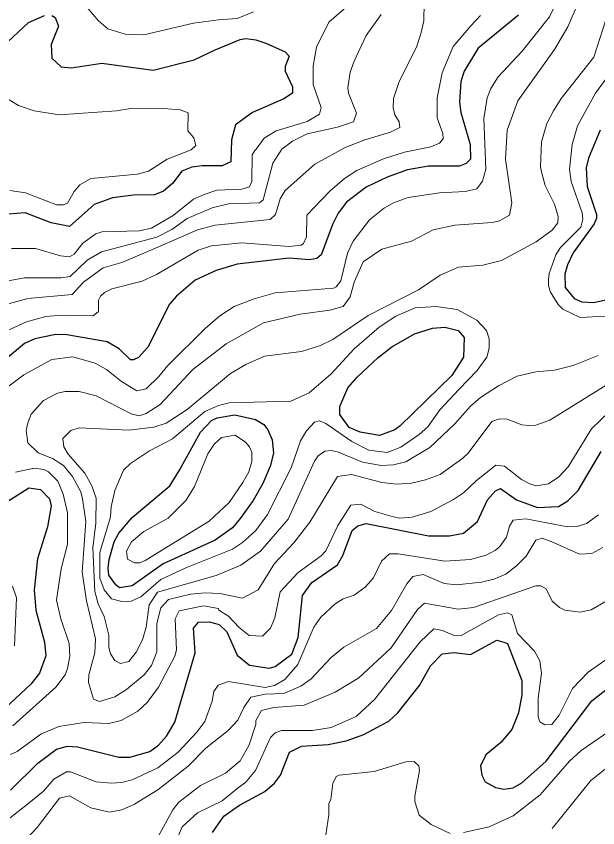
# Model space of a CAD drawing. Extents: x 423 to 448.8, y 7456.3 to 7484.
# Drawn here: x 431.68 to 432.836, y 7481.165 to 7482.78 of the extents above; entities that cross this region are included whole.
import ezdxf

# ---------------------------------------------------------------- set-up
doc = ezdxf.new("R2010")
doc.units = 0
doc.header["$LTSCALE"] = 0.032
doc.layers.add('1', color=7, linetype='Continuous', lineweight=25)
doc.layers.add('2', color=7, linetype='Continuous', lineweight=13)

msp = doc.modelspace()

# ---------------------------------------------------------------- linework, layer by layer
at = {"layer": '1'}
for points in [[(431.5839, 7482.7924), (431.597, 7482.7723), (431.6187, 7482.7267), (431.6334, 7482.7135), (431.645, 7482.7135), (431.6535, 7482.7197), (431.7046, 7482.7669), (431.7363, 7482.7808)], [(431.751, 7482.7808), (431.7572, 7482.777), (431.7641, 7482.76), (431.7494, 7482.7236), (431.7509, 7482.6965), (431.7695, 7482.6787), (431.7897, 7482.6772), (431.85, 7482.6865), (431.9521, 7482.6725), (432.0341, 7482.6926), (432.0758, 7482.7127), (432.1253, 7482.7336), (432.1362, 7482.7352), (432.1563, 7482.7329), (432.1764, 7482.7259), (432.215, 7482.7089), (432.2228, 7482.7004), (432.215, 7482.6795), (432.215, 7482.6702), (432.229, 7482.6393), (432.229, 7482.6269), (432.212, 7482.6153), (432.1501, 7482.5882), (432.116, 7482.5635), (432.1083, 7482.5341), (432.1067, 7482.49), (432.0898, 7482.4823), (432.0495, 7482.4823), (432.0294, 7482.4792), (432.0093, 7482.4714), (431.9907, 7482.4467), (431.9729, 7482.432), (431.9552, 7482.4243), (431.9134, 7482.4235), (431.8716, 7482.4181), (431.8353, 7482.4049), (431.7858, 7482.3616), (431.7494, 7482.3686), (431.6976, 7482.3887), (431.6473, 7482.3848)], [(432.6783, 7482.7816), (432.5987, 7482.7159), (432.5708, 7482.6702), (432.5638, 7482.6501), (432.5616, 7482.6084), (432.5638, 7482.5882), (432.5824, 7482.5248), (432.5832, 7482.4954), (432.5747, 7482.4869), (432.5616, 7482.4815), (432.4997, 7482.4815), (432.4579, 7482.4738), (432.4177, 7482.4598), (432.3759, 7482.4397), (432.3365, 7482.4095), (432.3202, 7482.3879), (432.3094, 7482.367), (432.2862, 7482.3052), (432.2778, 7482.298), (432.263, 7482.2951), (432.2228, 7482.2982), (432.1191, 7482.2866), (432.0774, 7482.2742), (432.0356, 7482.2548), (431.9984, 7482.2231), (431.9845, 7482.2069), (431.942, 7482.1211), (431.9234, 7482.1009), (431.9134, 7482.0963), (431.9072, 7482.0963)], [(432.8407, 7482.5527), (432.8176, 7482.497), (432.8129, 7482.4784), (432.8152, 7482.4413), (432.8338, 7482.3856), (432.8338, 7482.3779), (432.8292, 7482.367), (432.7874, 7482.309), (432.7758, 7482.2851), (432.7704, 7482.2665), (432.7712, 7482.2401), (432.789, 7482.2185), (432.8044, 7482.2116), (432.8276, 7482.21), (432.9205, 7482.2301)], [(431.9072, 7482.0963), (431.8848, 7482.118), (431.8608, 7482.1319), (431.7804, 7482.1458), (431.7587, 7482.1466), (431.7169, 7482.1381), (431.6968, 7482.1288), (431.6597, 7482.0978)], [(431.669, 7481.2401), (431.7231, 7481.2942), (431.7603, 7481.3221), (431.7819, 7481.3275), (431.802, 7481.3267), (431.884, 7481.3058), (431.9057, 7481.3058), (431.9459, 7481.3174), (431.9629, 7481.3298), (431.9791, 7481.3476), (431.9953, 7481.3754), (432.0356, 7481.5131), (432.0325, 7481.5626), (432.0426, 7481.5742), (432.0635, 7481.575), (432.0836, 7481.5696), (432.099, 7481.5549), (432.1191, 7481.5085), (432.1439, 7481.4891), (432.1826, 7481.483), (432.1949, 7481.4861), (432.2282, 7481.5108), (432.2406, 7481.5441), (432.2491, 7481.6276), (432.2676, 7481.6531), (432.3187, 7481.6887), (432.3295, 7481.7072), (432.3481, 7481.7568), (432.3589, 7481.766), (432.3759, 7481.7707), (432.4997, 7481.7459), (432.5415, 7481.7459), (432.5693, 7481.7513), (432.5971, 7481.7745), (432.6172, 7481.8179), (432.6327, 7481.8357), (432.6428, 7481.8403), (432.6745, 7481.8179), (432.7163, 7481.8024), (432.758, 7481.8047), (432.7765, 7481.8155), (432.7975, 7481.8364), (432.8431, 7481.9138)], [(431.6613, 7481.814), (431.7053, 7481.8418), (431.7285, 7481.838), (431.7463, 7481.8194), (431.7494, 7481.8055), (431.7425, 7481.7637), (431.7223, 7481.7003), (431.7154, 7481.6384), (431.7193, 7481.5982), (431.7363, 7481.5348), (431.7386, 7481.5077), (431.7262, 7481.4729), (431.7092, 7481.4513), (431.6589, 7481.404)], [(432.174, 7481.2378), (432.1934, 7481.254), (432.2057, 7481.2703), (432.2235, 7481.3159), (432.2475, 7481.3275), (432.3001, 7481.3314), (432.3357, 7481.3383), (432.3713, 7481.3507), (432.4053, 7481.3693), (432.4208, 7481.3777), (432.4386, 7481.394), (432.4819, 7481.4482), (432.5035, 7481.4876), (432.5267, 7481.5116), (432.5507, 7481.5139), (432.5832, 7481.51), (432.6358, 7481.5386), (432.6497, 7481.5348), (432.6567, 7481.5317), (432.6853, 7481.4582), (432.6853, 7481.4296), (432.6783, 7481.394), (432.6652, 7481.3608), (432.6436, 7481.3352), (432.6134, 7481.3105), (432.6033, 7481.2888), (432.6056, 7481.2703), (432.6126, 7481.2571), (432.6327, 7481.2455), (432.6497, 7481.2424), (432.6683, 7481.2447), (432.6853, 7481.2548), (432.7333, 7481.2981), (432.8245, 7481.418), (432.8934, 7481.4721)], [(432.0704, 7481.1558), (432.0928, 7481.1883), (432.1238, 7481.2107), (432.174, 7481.2378)]]:
    msp.add_lwpolyline(points, dxfattribs=at)
for points in [[(432.3581, 7482.0615), (432.3999, 7482.1009), (432.427, 7482.1218), (432.4718, 7482.1481), (432.5074, 7482.159), (432.5322, 7482.1613), (432.5585, 7482.1543), (432.5708, 7482.1404), (432.5693, 7482.1017), (432.5461, 7482.0653), (432.4432, 7481.9648), (432.4324, 7481.9571), (432.4022, 7481.9455), (432.3636, 7481.9525), (432.3419, 7481.9617), (432.3233, 7481.9872), (432.3233, 7482.0035), (432.3395, 7482.0406)], [(431.9775, 7481.8387), (431.9853, 7481.8457), (432.0047, 7481.8766), (432.0464, 7481.9525), (432.0681, 7481.9757), (432.0797, 7481.981), (432.1145, 7481.9865), (432.1555, 7481.9772), (432.1725, 7481.9679), (432.1802, 7481.9571), (432.1887, 7481.937), (432.1918, 7481.9114), (432.1857, 7481.8859), (432.1702, 7481.8504), (432.1509, 7481.8163), (432.1253, 7481.7807), (432.1098, 7481.7622), (432.0758, 7481.7374), (431.9722, 7481.6902), (431.9103, 7481.6469), (431.8856, 7481.643), (431.8778, 7481.6485), (431.8639, 7481.6678), (431.8631, 7481.6818), (431.8647, 7481.6988), (431.8747, 7481.7343), (431.884, 7481.7514), (431.9103, 7481.7823)]]:
    msp.add_lwpolyline(points, close=True, dxfattribs=at)
at = {"layer": '2'}
for points in [[(432.7564, 7482.811), (432.7402, 7482.7785), (432.6861, 7482.7104), (432.6381, 7482.6594), (432.6234, 7482.6362), (432.6164, 7482.6176), (432.6095, 7482.5759), (432.6134, 7482.4753), (432.6072, 7482.4513), (432.5956, 7482.4366), (432.5724, 7482.4312), (432.5213, 7482.4281), (432.4595, 7482.4188), (432.4301, 7482.4088), (432.4123, 7482.3987), (432.3821, 7482.3747), (432.3496, 7482.3322), (432.3388, 7482.3083), (432.3256, 7482.2533), (432.3164, 7482.2417), (432.3109, 7482.2386), (432.1949, 7482.2293), (432.1532, 7482.2177), (432.113, 7482.2023), (432.0851, 7482.1837), (432.0557, 7482.1582), (431.9815, 7482.0847), (431.9636, 7482.063), (431.9382, 7482.0383), (431.9196, 7482.0344), (431.8894, 7482.053), (431.8592, 7482.077), (431.8368, 7482.0893), (431.7927, 7482.1025), (431.751, 7482.0971), (431.6953, 7482.0661), (431.5429, 7481.9532)], [(432.4911, 7482.8064), (432.4904, 7482.7708), (432.4842, 7482.7445), (432.4757, 7482.7182), (432.4416, 7482.6501), (432.4301, 7482.6161), (432.4293, 7482.5975), (432.4324, 7482.5836), (432.4416, 7482.5697), (432.4424, 7482.5581), (432.4238, 7482.5488), (432.3728, 7482.5341), (432.3342, 7482.5186), (432.2738, 7482.4853), (432.215, 7482.4328), (432.205, 7482.4165), (432.1957, 7482.3856), (432.1849, 7482.3755), (432.0758, 7482.3639), (432.0403, 7482.3547), (431.9613, 7482.3206), (431.8902, 7482.2897), (431.8531, 7482.2789), (431.8136, 7482.251), (431.7912, 7482.2263), (431.703, 7482.2185), (431.6597, 7482.2062)], [(432.7951, 7482.8017), (432.7766, 7482.7584), (432.7502, 7482.7135), (432.6775, 7482.6115), (432.6559, 7482.5527), (432.6528, 7482.4954), (432.6652, 7482.4088), (432.6605, 7482.384), (432.6405, 7482.3724), (432.6265, 7482.3693), (432.5523, 7482.3639), (432.509, 7482.3546), (432.4657, 7482.3322), (432.4069, 7482.316), (432.3697, 7482.2912), (432.3519, 7482.251), (432.3442, 7482.2216), (432.3303, 7482.2023), (432.3032, 7482.1953), (432.2444, 7482.1868), (432.1717, 7482.1698), (432.0975, 7482.128), (432.031, 7482.077), (431.966, 7482.0074), (431.9382, 7481.9896), (431.9242, 7481.9849), (431.9088, 7481.9888), (431.8391, 7482.0244), (431.8051, 7482.0329), (431.7773, 7482.0329), (431.7618, 7482.0298), (431.734, 7482.0151), (431.71, 7481.988), (431.703, 7481.971), (431.6999, 7481.9556), (431.703, 7481.9308), (431.7239, 7481.9114), (431.7525, 7481.8998), (431.7741, 7481.8859), (431.7919, 7481.8643), (431.8082, 7481.8334), (431.8121, 7481.8194), (431.8182, 7481.7746), (431.8113, 7481.674), (431.8198, 7481.6168), (431.8376, 7481.541), (431.8361, 7481.5131), (431.8244, 7481.4698), (431.8237, 7481.4544), (431.8337, 7481.4211), (431.8453, 7481.4164), (431.8763, 7481.4257), (431.8995, 7481.4404), (431.9343, 7481.4698), (431.9489, 7481.4883), (431.9598, 7481.5154), (431.9598, 7481.5719), (431.9675, 7481.6029), (431.983, 7481.6198), (432.0263, 7481.6299), (432.0557, 7481.633), (432.0851, 7481.6314), (432.13, 7481.6222), (432.1609, 7481.6384), (432.1934, 7481.691), (432.2321, 7481.732), (432.2638, 7481.773), (432.3187, 7481.8642), (432.3465, 7481.8681), (432.4069, 7481.8519), (432.4363, 7481.8488), (432.4657, 7481.8511), (432.4935, 7481.8573), (432.5229, 7481.8681), (432.5678, 7481.9006), (432.5786, 7481.9106), (432.6257, 7481.9733), (432.6405, 7481.9787)], [(431.8128, 7482.3283), (431.8384, 7482.3469), (431.85, 7482.3508), (431.9242, 7482.3531), (431.949, 7482.3578), (431.9923, 7482.3832), (432.0325, 7482.4157), (432.0557, 7482.4258), (432.0789, 7482.4335), (432.1284, 7482.4359), (432.1439, 7482.4405), (432.1485, 7482.4506), (432.1493, 7482.5039), (432.1543, 7482.5127), (432.157, 7482.5155), (432.1732, 7482.5372), (432.1965, 7482.5519), (432.2584, 7482.5704), (432.2831, 7482.5851), (432.2862, 7482.5983), (432.2707, 7482.6439), (432.2707, 7482.6811), (432.2769, 7482.7182), (432.3016, 7482.7677), (432.345, 7482.8056)], [(432.1516, 7482.7885), (432.1191, 7482.7754), (432.082, 7482.7723), (432.0325, 7482.7661), (431.9335, 7482.7429), (431.8964, 7482.7437), (431.8623, 7482.7545), (431.8438, 7482.7708), (431.8214, 7482.7971)], [(432.4053, 7482.7832), (432.3759, 7482.7414), (432.3519, 7482.6903), (432.3442, 7482.6687), (432.3395, 7482.6377), (432.3403, 7482.6269), (432.3566, 7482.5867), (432.3504, 7482.5696), (432.3187, 7482.5588), (432.2584, 7482.5457), (432.229, 7482.531), (432.2081, 7482.5155), (432.1903, 7482.4877), (432.1709, 7482.4142), (432.164, 7482.4088), (432.1021, 7482.4065), (432.0696, 7482.3987), (432.0201, 7482.3771), (431.9892, 7482.3554), (431.9598, 7482.3399), (431.8499, 7482.3113), (431.8213, 7482.2943), (431.7873, 7482.2618), (431.7695, 7482.2595), (431.6968, 7482.2595), (431.6566, 7482.2518)], [(432.6033, 7482.7808), (432.584, 7482.7607), (432.5484, 7482.7197), (432.5267, 7482.6671), (432.5167, 7482.6176), (432.5167, 7482.5774), (432.5283, 7482.5465), (432.5291, 7482.5357), (432.5213, 7482.5271), (432.5043, 7482.5202), (432.4517, 7482.5093), (432.41, 7482.4962), (432.3573, 7482.473), (432.3326, 7482.4567), (432.3032, 7482.432), (432.2576, 7482.384), (432.2568, 7482.3407), (432.2514, 7482.3276), (432.2467, 7482.3245), (432.2228, 7482.3214), (432.1284, 7482.3291), (432.0681, 7482.3229), (432.0418, 7482.3144), (431.959, 7482.2657), (431.9304, 7482.2526), (431.8701, 7482.2371), (431.8554, 7482.2301), (431.8476, 7482.2231), (431.8438, 7482.2146), (431.8438, 7482.1922), (431.833, 7482.1837), (431.7695, 7482.1852), (431.7386, 7482.1821), (431.7007, 7482.1721), (431.6628, 7482.1543)], [(431.9606, 7481.6338), (431.9443, 7481.609), (431.9382, 7481.5642), (431.9312, 7481.5394), (431.9188, 7481.5147), (431.9041, 7481.4961), (431.8871, 7481.4922), (431.8762, 7481.4984), (431.8677, 7481.5116), (431.8639, 7481.524), (431.8639, 7481.5487), (431.8546, 7481.5858), (431.843, 7481.6106), (431.8361, 7481.6353), (431.8322, 7481.722), (431.8383, 7481.7715), (431.8391, 7481.821), (431.8306, 7481.8457), (431.8167, 7481.8705), (431.7835, 7481.9084), (431.7749, 7481.9231), (431.7726, 7481.94), (431.7889, 7481.9556), (431.8051, 7481.9609), (431.9041, 7481.9563), (431.9536, 7481.9625), (431.9784, 7481.9702), (432.0201, 7481.9973), (432.106, 7482.0692), (432.1362, 7482.087), (432.1733, 7482.1033), (432.2475, 7482.1125), (432.2847, 7482.1249), (432.3094, 7482.1365), (432.3798, 7482.1845), (432.4796, 7482.2355), (432.5229, 7482.2649), (432.5592, 7482.2804), (432.608, 7482.2843), (432.6451, 7482.2935), (432.7139, 7482.3307), (432.7456, 7482.3539), (432.7565, 7482.3685), (432.7572, 7482.381), (432.7503, 7482.4057), (432.7317, 7482.4428), (432.7247, 7482.4676), (432.7224, 7482.48), (432.724, 7482.5295), (432.7348, 7482.5666), (432.748, 7482.5913), (432.7634, 7482.6161), (432.8284, 7482.6981), (432.8523, 7482.7723)], [(432.8825, 7482.6965), (432.8315, 7482.6269), (432.7959, 7482.5619), (432.7851, 7482.5248), (432.7797, 7482.4753), (432.7835, 7482.4506), (432.8052, 7482.3887), (432.8067, 7482.3763), (432.8028, 7482.3601), (432.7619, 7482.3198), (432.7526, 7482.3052), (432.7394, 7482.268), (432.7379, 7482.2557), (432.7379, 7482.2433), (432.7425, 7482.2309), (432.7572, 7482.2062), (432.7665, 7482.1969), (432.8013, 7482.1806), (432.8508, 7482.1829)], [(431.6543, 7482.6207), (431.6845, 7482.6021), (431.7154, 7482.5913), (431.7664, 7482.5836), (431.8794, 7482.5913), (431.9119, 7482.5967), (431.9737, 7482.596), (432.0062, 7482.5936), (432.0217, 7482.5874), (432.0209, 7482.5519), (432.0333, 7482.5379), (432.0371, 7482.5225), (432.0279, 7482.5139), (431.9799, 7482.4954), (431.9428, 7482.4714), (431.9211, 7482.4652), (431.8283, 7482.4568), (431.8067, 7482.4443), (431.795, 7482.4312), (431.7819, 7482.408), (431.7742, 7482.4042), (431.7602, 7482.4042), (431.6984, 7482.4281), (431.6674, 7482.4327)], [(431.6705, 7482.3175), (431.7185, 7482.3175), (431.768, 7482.3028), (431.7858, 7482.3013), (431.795, 7482.3067), (431.8128, 7482.3283)], [(432.8369, 7482.1048), (432.7874, 7482.0847), (432.7503, 7482.0754), (432.7132, 7482.0723), (432.676, 7482.0638), (432.6389, 7482.0445), (432.6033, 7482.0213), (432.5832, 7482.0043), (432.5523, 7481.9687), (432.502, 7481.9215), (432.4548, 7481.8936), (432.4301, 7481.8875), (432.4053, 7481.8859), (432.3682, 7481.8929), (432.3187, 7481.913), (432.3063, 7481.9161), (432.2939, 7481.9145), (432.28, 7481.9053), (432.273, 7481.8944), (432.2204, 7481.7792), (432.1655, 7481.7157), (432.1269, 7481.6879), (432.0774, 7481.667), (431.9606, 7481.6338)], [(432.6405, 7481.9787), (432.6559, 7481.978), (432.6853, 7481.9671), (432.6992, 7481.9656), (432.7132, 7481.9663), (432.741, 7481.9764), (432.8531, 7482.046)], [(432.393, 7481.7947), (432.4301, 7481.7838), (432.4425, 7481.7815), (432.4672, 7481.783), (432.5043, 7481.7947), (432.5492, 7481.8186), (432.5693, 7481.8318), (432.5948, 7481.8565), (432.6335, 7481.8867), (432.6505, 7481.8844), (432.6845, 7481.8581), (432.7008, 7481.8496), (432.7132, 7481.8457), (432.7379, 7481.8496), (432.7588, 7481.8635), (432.7773, 7481.8836), (432.8238, 7481.9587), (432.8593, 7481.9934)], [(431.6783, 7481.8728), (431.7154, 7481.8805), (431.7347, 7481.8782), (431.744, 7481.8736), (431.7626, 7481.855), (431.7734, 7481.8287), (431.7819, 7481.7916), (431.7819, 7481.7297), (431.7695, 7481.6802), (431.7603, 7481.6183), (431.7687, 7481.5812), (431.785, 7481.5317), (431.7866, 7481.507), (431.7819, 7481.4822), (431.7772, 7481.4698), (431.7587, 7481.4451), (431.6736, 7481.3685)], [(431.669, 7481.3112), (431.6821, 7481.3174), (431.7293, 7481.3515), (431.7649, 7481.3669), (431.8144, 7481.3747), (431.8639, 7481.3731), (431.8887, 7481.3785), (431.9219, 7481.3971), (431.9404, 7481.4149), (431.9629, 7481.4451), (431.9954, 7481.507), (431.9985, 7481.5193), (431.9961, 7481.5812), (432.0039, 7481.5967), (432.0526, 7481.6067), (432.082, 7481.6013), (432.0828, 7481.5982), (432.1021, 7481.5866), (432.123, 7481.5641), (432.1431, 7481.5479), (432.1694, 7481.5464), (432.1733, 7481.5503), (432.1857, 7481.5626), (432.1941, 7481.5827), (432.205, 7481.6345), (432.2405, 7481.6732), (432.2862, 7481.7065), (432.2955, 7481.7165), (432.3194, 7481.7668), (432.345, 7481.807), (432.3651, 7481.8093), (432.393, 7481.7947)], [(431.6682, 7481.1852), (431.7061, 7481.2153), (431.734, 7481.2385), (431.7548, 7481.2618), (431.7803, 7481.2765), (431.7881, 7481.2765), (431.8392, 7481.2571), (431.8685, 7481.254), (431.8902, 7481.2555), (431.9103, 7481.261), (431.9614, 7481.2849), (432.0023, 7481.3159), (432.0394, 7481.3554), (432.0549, 7481.377), (432.0696, 7481.4172), (432.0727, 7481.4365), (432.0812, 7481.4489), (432.1021, 7481.4566), (432.1748, 7481.4443), (432.1934, 7481.4482), (432.2143, 7481.4605), (432.2398, 7481.4899), (432.2715, 7481.5642), (432.2854, 7481.5843), (432.314, 7481.6106), (432.3303, 7481.6206), (432.3519, 7481.6284), (432.3736, 7481.6438), (432.3906, 7481.6624), (432.4061, 7481.6957), (432.4223, 7481.7103), (432.4394, 7481.7103), (432.5322, 7481.6956), (432.5832, 7481.6988), (432.6142, 7481.708), (432.6327, 7481.7173), (432.6412, 7481.7251), (432.6544, 7481.7436), (432.6606, 7481.7653), (432.6683, 7481.7776), (432.6931, 7481.7799), (432.7766, 7481.7637), (432.7952, 7481.7645), (432.8137, 7481.7707), (432.8377, 7481.7877)], [(431.7015, 7481.145), (431.7215, 7481.1658), (431.7664, 7481.2246), (431.7858, 7481.2292), (431.8283, 7481.2053), (431.8655, 7481.1968), (431.8902, 7481.2014), (431.915, 7481.2122), (431.9614, 7481.2408), (432.0217, 7481.288), (432.0573, 7481.3236), (432.1013, 7481.3592), (432.1206, 7481.3793), (432.1323, 7481.4049), (432.1462, 7481.4249), (432.1748, 7481.4311), (432.212, 7481.4327), (432.246, 7481.4474), (432.2661, 7481.462), (432.3063, 7481.5038), (432.3311, 7481.5247), (432.396, 7481.5618), (432.4262, 7481.5974), (432.4563, 7481.6508), (432.4687, 7481.6655), (432.4888, 7481.6694), (432.5306, 7481.6516), (432.5554, 7481.6485), (432.6049, 7481.6539), (432.6296, 7481.6601), (432.6536, 7481.6701), (432.6745, 7481.6863), (432.6938, 7481.7057), (432.7131, 7481.7374), (432.7255, 7481.7413), (432.7433, 7481.7351), (432.7998, 7481.7096), (432.8245, 7481.7111), (432.8462, 7481.7227)], [(431.6728, 7481.6461), (431.6806, 7481.623), (431.6767, 7481.5271)], [(431.9613, 7481.1465), (431.9915, 7481.2014), (432.0031, 7481.2161), (432.0464, 7481.2494), (432.0959, 7481.2741), (432.1253, 7481.2989), (432.1431, 7481.3306), (432.1563, 7481.3708), (432.1563, 7481.3786), (432.1678, 7481.3987), (432.1919, 7481.4048), (432.2522, 7481.4095), (432.3141, 7481.435), (432.3612, 7481.4636), (432.4254, 7481.5232), (432.478, 7481.5998), (432.4919, 7481.6121), (432.5585, 7481.6005), (432.5894, 7481.6036), (432.7132, 7481.6469), (432.7232, 7481.6469), (432.7333, 7481.6407), (432.7456, 7481.616), (432.7603, 7481.6036), (432.7704, 7481.5982), (432.8013, 7481.5943), (432.823, 7481.599), (432.8531, 7481.616)], [(432.8632, 7481.5077), (432.8168, 7481.4752), (432.7859, 7481.4427), (432.7596, 7481.3894), (432.7448, 7481.3708), (432.7309, 7481.37), (432.7209, 7481.3762), (432.7178, 7481.3863), (432.7178, 7481.4234), (432.724, 7481.4729), (432.7209, 7481.4977), (432.7101, 7481.517), (432.6768, 7481.5518), (432.6652, 7481.5889), (432.6567, 7481.5928), (432.6389, 7481.5889), (432.5647, 7481.5479), (432.5484, 7481.5487), (432.5275, 7481.558), (432.5105, 7481.5611), (432.4834, 7481.5355), (432.3921, 7481.4203), (432.3558, 7481.387), (432.3063, 7481.3646), (432.2692, 7481.3592), (432.2073, 7481.3592), (432.1949, 7481.3545), (432.1856, 7481.3453), (432.1555, 7481.2796), (432.1361, 7481.2555), (432.1222, 7481.2455), (432.0898, 7481.2192), (432.0403, 7481.1952), (432.0101, 7481.1674), (431.9946, 7481.131)], [(433.1618, 7481.131), (433.1741, 7481.1945), (433.1996, 7481.2749), (433.2035, 7481.302), (433.2004, 7481.3229), (433.2004, 7481.3615), (433.2066, 7481.3847), (433.2051, 7481.3932), (433.2004, 7481.3979), (433.1695, 7481.404), (433.1571, 7481.411), (433.1542, 7481.4241), (433.1556, 7481.4412), (433.1525, 7481.4482), (433.1401, 7481.4489), (433.1185, 7481.4435), (433.0767, 7481.4257), (432.9947, 7481.3762), (432.9638, 7481.353), (432.9019, 7481.3143), (432.864, 7481.2927), (432.8222, 7481.2594), (432.7456, 7481.1643)], [(432.5693, 7481.1558), (432.6203, 7481.1674), (432.6683, 7481.189), (432.7216, 7481.2308), (432.7797, 7481.2981), (432.8029, 7481.319), (432.915, 7481.3963)], [(432.2955, 7481.1512), (432.3017, 7481.1914), (432.3017, 7481.213), (432.3055, 7481.2215), (432.3094, 7481.2533), (432.3163, 7481.2672), (432.3218, 7481.2702), (432.3914, 7481.2772), (432.4548, 7481.2966), (432.4711, 7481.2973), (432.4803, 7481.2888), (432.4819, 7481.2796), (432.4726, 7481.2285), (432.4726, 7481.2177), (432.4811, 7481.1906), (432.5051, 7481.172), (432.543, 7481.1542)]]:
    msp.add_lwpolyline(points, dxfattribs=at)
for points in [[(431.9072, 7481.8898), (431.9451, 7481.9153), (431.9908, 7481.9393), (432.0549, 7481.9934), (432.082, 7482.0051), (432.1037, 7482.0104), (432.2259, 7482.0143), (432.2622, 7482.0305), (432.3055, 7482.0677), (432.3519, 7482.118), (432.4014, 7482.1613), (432.4347, 7482.1829), (432.4734, 7482.1999), (432.5152, 7482.2023), (432.5569, 7482.1961), (432.5956, 7482.1752), (432.6149, 7482.1543), (432.6203, 7482.1381), (432.6203, 7482.1195), (432.6157, 7482.1017), (432.5964, 7482.0747), (432.56, 7482.0375), (432.5221, 7481.9965), (432.4981, 7481.9632), (432.4811, 7481.9478), (432.4447, 7481.9223), (432.4177, 7481.9122), (432.3813, 7481.9168), (432.3473, 7481.9339), (432.2954, 7481.9695), (432.2831, 7481.9749), (432.273, 7481.9725), (432.2568, 7481.9548), (432.2452, 7481.9354), (432.2266, 7481.8813), (432.1795, 7481.7885), (432.1563, 7481.7568), (432.13, 7481.7328), (432.1099, 7481.7196), (432.017, 7481.6825), (431.9675, 7481.6593), (431.9281, 7481.6245), (431.9088, 7481.616), (431.8902, 7481.6152), (431.8693, 7481.6206), (431.8546, 7481.6384), (431.8461, 7481.6616), (431.8461, 7481.7127), (431.8677, 7481.7838), (431.8685, 7481.804), (431.8762, 7481.8364), (431.8933, 7481.8767)], [(432.0348, 7481.8442), (432.0611, 7481.9091), (432.0742, 7481.9292), (432.0882, 7481.9416), (432.1153, 7481.9463), (432.1361, 7481.9323), (432.1439, 7481.9231), (432.1485, 7481.9122), (432.1485, 7481.8937), (432.1423, 7481.8736), (432.1307, 7481.8519), (432.1037, 7481.8124), (432.0635, 7481.7753), (431.9366, 7481.6972), (431.9258, 7481.6926), (431.915, 7481.6926), (431.901, 7481.6995), (431.8995, 7481.7158), (431.9095, 7481.7343), (431.9335, 7481.7545), (431.9822, 7481.7815), (432.0178, 7481.8171)]]:
    msp.add_lwpolyline(points, close=True, dxfattribs=at)

doc.saveas('drawing.dxf')
